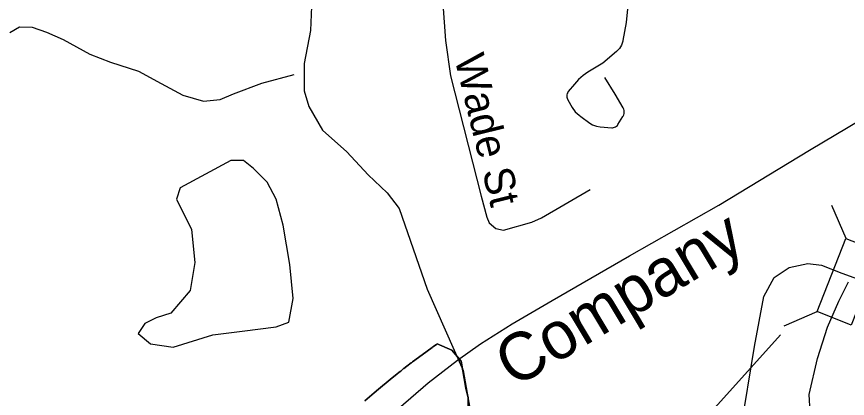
# Model space of a CAD drawing. Extents: x 1662474 to 1856135, y 779280 to 917889.
# Drawn here: x 1719362 to 1721976, y 816221 to 817423 of the extents above; entities that cross this region are included whole.
import ezdxf

# ---------------------------------------------------------------- set-up
doc = ezdxf.new("R2010")
doc.units = 0
for name, color, linetype in [('Exist Boundary Political City Limit New', 7, 'Continuous'), ('Exist Hydrographic Creek Single Shore', 7, 'Continuous'), ('Exist Hydrographic Misc Water Feature', 7, 'Continuous'), ('Exist Hydrographic Pond Under 1500 Sq Ft', 7, 'Continuous'), ('Exist Railroad Mainline', 7, 'Continuous'), ('Exist Railroad Mainline Label', 7, 'Continuous'), ('Exist Road Non-System Type 51', 7, 'Continuous'), ('Exist Road Non-System Type 51 Label', 7, 'Continuous'), ('Exist Road Secondary Structure Standard Bridge CELL', 7, 'Continuous'), ('Exist Road Secondary Structure Standard Bridge Number Label', 7, 'Continuous'), ('Exist Road Secondary Type 51 Attributed', 7, 'Continuous'), ('Map Preparation Boundary City Limit Buffer Line', 7, 'Continuous')]:
    doc.layers.add(name, color=color, linetype=linetype)

msp = doc.modelspace()

# ---------------------------------------------------------------- linework, layer by layer
at = {"layer": 'Exist Boundary Political City Limit New'}
for points in [[(1720457.4, 816213.3), (1720486.2, 816238.5), (1720492.9, 816244.2), (1720493.6, 816244.9), (1720543.1, 816286), (1720557.5, 816297.3), (1720565.6, 816303.8), (1720570.2, 816307.4), (1720578.4, 816313.8), (1720580, 816315.1), (1720589.9, 816322.6), (1720603.2, 816332.9), (1720605.5, 816334.7), (1720607.2, 816335.9), (1720637.4, 816358.2), (1720669.2, 816381.8), (1720671.2, 816383.2), (1720682.4, 816391.2), (1720685.1, 816393.2), (1720731, 816372.6), (1720760.4, 816338.3), (1720775.5, 816253.1), (1720782.4, 816223.2), (1720782.5, 816222.6), (1720782.4, 816071.8)], [(1720782.4, 816071.8), (1720782.5, 816222.6), (1720782.4, 816223.2), (1720775.5, 816253.1), (1720760.4, 816338.3), (1720731, 816372.6), (1720685.1, 816393.2), (1720682.4, 816391.2), (1720671.2, 816383.2), (1720669.2, 816381.8), (1720637.4, 816358.2), (1720607.2, 816335.9), (1720605.5, 816334.7), (1720603.2, 816332.9), (1720589.9, 816322.6), (1720580, 816315.1), (1720578.4, 816313.8), (1720570.2, 816307.4), (1720565.6, 816303.8), (1720557.5, 816297.3), (1720543.1, 816286), (1720493.6, 816244.9), (1720492.9, 816244.2), (1720486.2, 816238.5), (1720457.4, 816213.3)]]:
    msp.add_lwpolyline(points, dxfattribs=at)
at = {"layer": 'Exist Hydrographic Creek Single Shore'}
for points in [[(1720595.1, 818446.1), (1720529, 818336.6), (1720470.8, 818231.6), (1720441.9, 818195.2), (1720295.1, 818056.1), (1720257.4, 817997.8), (1720244.5, 817927.4), (1720245.8, 817846.9), (1720261.2, 817727.4), (1720291.2, 817506.4), (1720286.2, 817379.2), (1720266.5, 817276.2), (1720266.5, 817189.7), (1720281, 817140.1), (1720323.8, 817065.8), (1720400.6, 816997.3), (1720467.9, 816925.6), (1720527.6, 816868.1), (1720565.8, 816818.8), (1720653.9, 816565.6), (1720766.8, 816309.4), (1720794.4, 816154.8)], [(1721640.2, 816122.2), (1721683.2, 816384.7), (1721713.2, 816542.2), (1721745.5, 816601.8), (1721792.5, 816633), (1721850.8, 816646.4), (1721893.8, 816640.9), (1721958.6, 816615.1), (1722129, 816553.8), (1722183.5, 816517.2), (1722237.1, 816442.2), (1722351.2, 816291.5), (1722505.9, 816157.4)]]:
    msp.add_lwpolyline(points, dxfattribs=at)
at = {"layer": 'Exist Hydrographic Misc Water Feature'}
msp.add_lwpolyline([(1719340, 817373.2), (1719370.2, 817390.9), (1719410.2, 817390.6), (1719456.1, 817374.1), (1719507.8, 817351.7), (1719591.5, 817304.8), (1719657.2, 817280.2), (1719745, 817251.4), (1719816.6, 817212.7), (1719884.4, 817176), (1719950.1, 817157.4), (1720002.2, 817162.9), (1720044.3, 817180.5), (1720132.7, 817213.7), (1720235, 817240.7)], dxfattribs=at)
at = {"layer": 'Exist Hydrographic Pond Under 1500 Sq Ft'}
msp.add_lwpolyline([(1720036, 816969.9), (1719875.8, 816884.5), (1719865.1, 816848.9), (1719911.4, 816752.8), (1719922.1, 816649.6), (1719907.8, 816560.6), (1719847.3, 816489.4), (1719801, 816475.1), (1719765.4, 816457.3), (1719744, 816425.3), (1719783.2, 816393.3), (1719854.4, 816382.6), (1719979.1, 816421.7), (1720071.7, 816432.4), (1720178.5, 816446.7), (1720217.7, 816460.9), (1720231.9, 816535.6), (1720221.2, 816642.4), (1720199.9, 816767), (1720178.5, 816848.9), (1720150, 816902.3), (1720107.3, 816945), (1720075.2, 816969.9), (1720036, 816969.9)], dxfattribs=at)
at = {"layer": 'Exist Railroad Mainline'}
msp.add_lwpolyline([(1720563.2, 816189.1), (1720656.8, 816269.8), (1720748.6, 816341.8), (1720820.8, 816392.6), (1720921.4, 816456.4), (1721046.9, 816529.5), (1721290.5, 816669.9), (1721571, 816829.6), (1721856.7, 817003.3), (1722100.3, 817147.2), (1722261.2, 817242.5)], dxfattribs=at)
at = {"layer": 'Exist Road Non-System Type 51'}
for points in [[(1720695.9, 817565), (1720710.6, 817347.7), (1720726.4, 817237.2), (1720823.8, 816857.6), (1720841, 816792), (1720848.8, 816774.2), (1720869.6, 816756.1), (1720894.1, 816750.9), (1720983, 816775.8), (1721013.5, 816789.7), (1721166.8, 816879.2)], [(1721291.6, 817523.2), (1721279.8, 817404.9), (1721269.6, 817348.2), (1721269.1, 817345.9), (1721265.1, 817333.6), (1721258.4, 817322.5), (1721249.4, 817313.1), (1721205.9, 817276.5), (1721159.1, 817248.4), (1721144.6, 817238.4), (1721129.1, 817224.9), (1721116.9, 817211.2), (1721097.6, 817187.1), (1721095.9, 817184.4), (1721094.2, 817181), (1721093.4, 817177.4), (1721093, 817173.7), (1721093.4, 817169.9), (1721094.2, 817166.2), (1721095.4, 817163.7), (1721105.6, 817144.2), (1721109.8, 817137), (1721119.6, 817124), (1721131.4, 817112.7), (1721136.6, 817108.6), (1721165.1, 817088.4), (1721174.1, 817083), (1721186.4, 817078.4), (1721197.9, 817076.5), (1721234.8, 817073.6), (1721236.2, 817073.5), (1721239.9, 817073.9), (1721243.2, 817074.8), (1721246.5, 817076.4), (1721249.5, 817078.4), (1721252, 817080.9), (1721253.9, 817083.4), (1721269.6, 817109.1), (1721270.1, 817109.9), (1721272.1, 817114.1), (1721273.2, 817118.5), (1721273.6, 817123), (1721273.2, 817127.6), (1721272.1, 817132), (1721270.1, 817136.2), (1721244.8, 817179.2), (1721212.5, 817232.2)]]:
    msp.add_lwpolyline(points, dxfattribs=at)
at = {"layer": 'Exist Road Secondary Structure Standard Bridge CELL'}
for p, q in [((1721971.8, 816725), (1721926.7, 816828.8)), ((1721776.5, 816449.5), (1721880.3, 816494.6))]:
    msp.add_line(p, q, dxfattribs=at)
msp.add_lwpolyline([(1721880.3, 816494.6), (1721971.3, 816725.2), (1722079, 816682.7), (1721988, 816452.1)], close=True, dxfattribs=at)
at = {"layer": 'Exist Road Secondary Structure Standard Bridge Number Label'}
msp.add_line((1721764.9, 816421.7), (1720248.9, 814737.3), dxfattribs=at)
at = {"layer": 'Exist Road Secondary Type 51 Attributed'}
msp.add_lwpolyline([(1720784, 812571.2), (1720912.6, 812869.4), (1721009.3, 813093.4), (1721265, 813615.5), (1721431.7, 813982.1), (1721587.4, 814337.6), (1721715.2, 814639.7), (1721831.9, 814950.7), (1721928, 815202.4), (1721962.7, 815286.2), (1721997.4, 815390.2), (1722009, 815497.2), (1722006.1, 815598.3), (1721985.8, 815679.2), (1721945.3, 815812.1), (1721890.4, 815994.1), (1721861.5, 816124.1), (1721855.7, 816233.9), (1721881.7, 816347.2), (1721913.5, 816445.4), (1721949.3, 816526.9), (1721979.6, 816588.7)], dxfattribs=at)
at = {"layer": 'Map Preparation Boundary City Limit Buffer Line'}
for points in [[(1720457.4, 816213.3), (1720486.2, 816238.5), (1720492.9, 816244.2), (1720493.6, 816244.9), (1720543.1, 816286), (1720557.5, 816297.3), (1720565.6, 816303.8), (1720570.2, 816307.4), (1720578.4, 816313.8), (1720580, 816315.1), (1720589.9, 816322.6), (1720603.2, 816332.9), (1720605.5, 816334.7), (1720607.2, 816335.9), (1720637.4, 816358.2), (1720669.2, 816381.8), (1720671.2, 816383.2), (1720682.4, 816391.2), (1720685.1, 816393.2), (1720731, 816372.6), (1720760.4, 816338.3), (1720775.5, 816253.1), (1720782.4, 816223.2), (1720782.5, 816222.6), (1720782.4, 816071.8)], [(1720782.4, 816071.8), (1720782.5, 816222.6), (1720782.4, 816223.2), (1720775.5, 816253.1), (1720760.4, 816338.3), (1720731, 816372.6), (1720685.1, 816393.2), (1720682.4, 816391.2), (1720671.2, 816383.2), (1720669.2, 816381.8), (1720637.4, 816358.2), (1720607.2, 816335.9), (1720605.5, 816334.7), (1720603.2, 816332.9), (1720589.9, 816322.6), (1720580, 816315.1), (1720578.4, 816313.8), (1720570.2, 816307.4), (1720565.6, 816303.8), (1720557.5, 816297.3), (1720543.1, 816286), (1720493.6, 816244.9), (1720492.9, 816244.2), (1720486.2, 816238.5), (1720457.4, 816213.3)]]:
    msp.add_lwpolyline(points, dxfattribs=at)

# ---------------------------------------------------------------- texts
at = {"layer": 'Exist Railroad Mainline Label'}
msp.add_text('Company', height=150, rotation=30.9251, dxfattribs=at).set_placement((1720926.5, 816252.1))
at = {"layer": 'Exist Road Non-System Type 51 Label'}
msp.add_text('Wade St', height=95, rotation=283.803, dxfattribs=at).set_placement((1720738.5, 817292.7))

doc.saveas('drawing.dxf')
